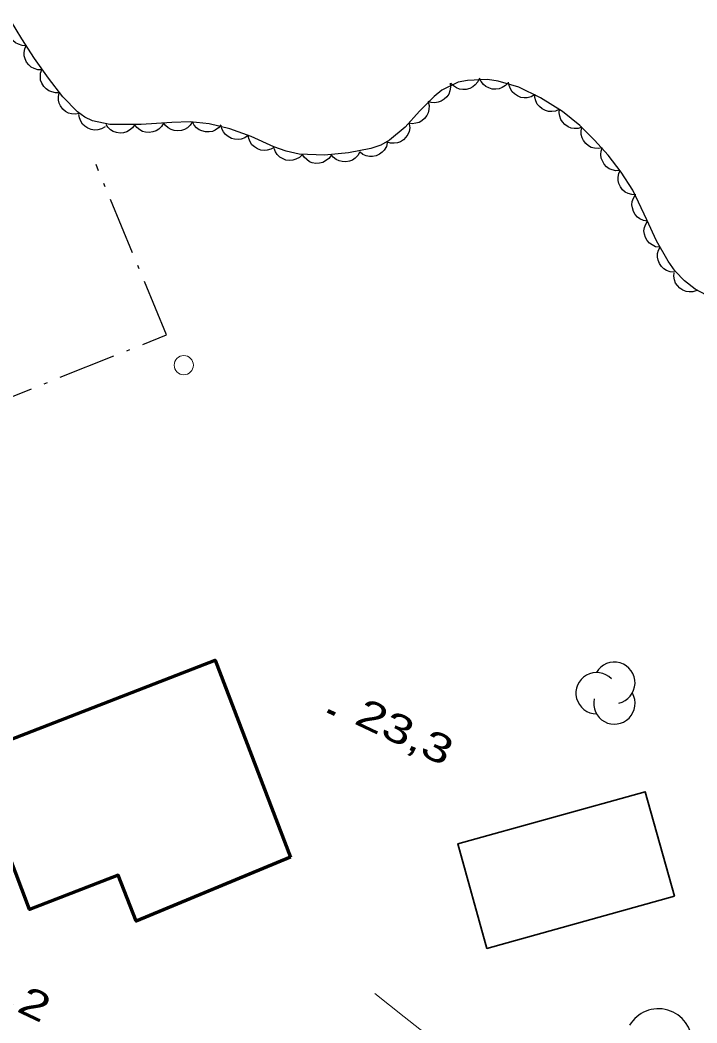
# Model space of a CAD drawing. Extents: x 356765 to 358572, y 5103174 to 5104650.
# Drawn here: x 357547 to 357582.2, y 5103949.1 to 5104001.2 of the extents above; entities that cross this region are included whole.
import ezdxf

# ---------------------------------------------------------------- set-up
doc = ezdxf.new("R2010")
doc.units = 0
doc.header["$LTSCALE"] = 0.6
doc.linetypes.add('DOT_DASHED', pattern=[7.7, 5, -1.2, 0.3, -1.2])
for name, color, linetype, lineweight in [('19', 7, 'Continuous', 13), ('3', 7, 'Continuous', 140), ('31', 7, 'Continuous', 70), ('36', 7, 'Continuous', 13), ('41', 7, 'DOT_DASHED', 25), ('44', 7, 'Continuous', 25)]:
    doc.layers.add(name, color=color, linetype=linetype, lineweight=lineweight)

msp = doc.modelspace()

# ---------------------------------------------------------------- linework, layer by layer
at = {"layer": '19'}
msp.add_lwpolyline([(357576.99, 5103939.13), (357575.79, 5103940.08), (357574.9, 5103940.5), (357574.09, 5103941.15), (357573.41, 5103942.04), (357572.63, 5103943.38), (357571.72, 5103944.65), (357570.73, 5103946.05), (357569.73, 5103947.05), (357568.36, 5103948.28), (357566.97, 5103949.38), (357565.46, 5103950.59)], dxfattribs=at)
at = {"layer": '3'}
msp.add_line((357563.01, 5103965.29), (357563.37, 5103965.12), dxfattribs=at)
at = {"layer": '31'}
msp.add_lwpolyline([(357561.06, 5103957.68), (357553.03, 5103954.36), (357552.1, 5103956.74), (357547.49, 5103954.96), (357544.44, 5103963), (357557.15, 5103967.93), (357561.06, 5103957.68)], close=True, dxfattribs=at)
at = {"layer": '31', "lineweight": 35}
msp.add_lwpolyline([(357581.04, 5103955.66), (357571.28, 5103952.94), (357569.76, 5103958.38), (357579.52, 5103961.09), (357581.04, 5103955.66)], close=True, dxfattribs=at)
at = {"layer": '36'}
msp.add_circle((357555.5138, 5103983.2771), 0.5, dxfattribs=at)
at = {"layer": '41'}
msp.add_lwpolyline([(357536.22, 5103977.51), (357554.61, 5103984.85), (357550.95, 5103993.71)], dxfattribs=at)
at = {"layer": '44'}
for points in [[(357547.31, 5103999.89), (357547.1, 5103999.9), (357546.91, 5103999.97), (357546.76, 5104000.05), (357546.63, 5104000.17), (357546.52, 5104000.32), (357546.45, 5104000.5), (357546.41, 5104000.66), (357546.42, 5104000.83), (357546.46, 5104001.01), (357546.53, 5104001.18)], [(357548.13, 5103998.64), (357547.92, 5103998.64), (357547.73, 5103998.71), (357547.58, 5103998.78), (357547.45, 5103998.9), (357547.34, 5103999.04), (357547.26, 5103999.22), (357547.21, 5103999.37), (357547.22, 5103999.55), (357547.25, 5103999.73), (357547.32, 5103999.9)], [(357549.05, 5103997.45), (357548.85, 5103997.44), (357548.65, 5103997.49), (357548.49, 5103997.54), (357548.35, 5103997.65), (357548.23, 5103997.78), (357548.13, 5103997.95), (357548.07, 5103998.1), (357548.06, 5103998.28), (357548.07, 5103998.46), (357548.13, 5103998.64)], [(357569.37, 5103997.95), (357569.39, 5103997.74), (357569.35, 5103997.54), (357569.3, 5103997.38), (357569.2, 5103997.24), (357569.06, 5103997.11), (357568.9, 5103997.01), (357568.75, 5103996.95), (357568.57, 5103996.93), (357568.39, 5103996.94), (357568.22, 5103996.99)], [(357570.89, 5103998.21), (357570.81, 5103998.01), (357570.67, 5103997.86), (357570.55, 5103997.75), (357570.39, 5103997.67), (357570.21, 5103997.62), (357570.02, 5103997.62), (357569.86, 5103997.63), (357569.7, 5103997.7), (357569.54, 5103997.8), (357569.41, 5103997.93)], [(357572.39, 5103997.97), (357572.25, 5103997.82), (357572.07, 5103997.72), (357571.92, 5103997.65), (357571.75, 5103997.63), (357571.56, 5103997.64), (357571.38, 5103997.7), (357571.23, 5103997.77), (357571.1, 5103997.88), (357570.98, 5103998.03), (357570.9, 5103998.19)], [(357573.76, 5103997.34), (357573.58, 5103997.24), (357573.38, 5103997.19), (357573.21, 5103997.18), (357573.04, 5103997.21), (357572.87, 5103997.28), (357572.71, 5103997.39), (357572.59, 5103997.5), (357572.5, 5103997.65), (357572.43, 5103997.82), (357572.41, 5103998)], [(357550.08, 5103996.37), (357549.88, 5103996.33), (357549.68, 5103996.35), (357549.52, 5103996.39), (357549.36, 5103996.48), (357549.22, 5103996.6), (357549.11, 5103996.76), (357549.03, 5103996.9), (357549, 5103997.07), (357548.99, 5103997.26), (357549.03, 5103997.43)], [(357575.04, 5103996.57), (357574.85, 5103996.49), (357574.65, 5103996.47), (357574.49, 5103996.47), (357574.32, 5103996.52), (357574.15, 5103996.61), (357574.01, 5103996.74), (357573.9, 5103996.86), (357573.83, 5103997.02), (357573.78, 5103997.2), (357573.78, 5103997.38)], [(357568.22, 5103996.98), (357568.27, 5103996.78), (357568.26, 5103996.57), (357568.23, 5103996.41), (357568.15, 5103996.26), (357568.04, 5103996.11), (357567.89, 5103995.99), (357567.75, 5103995.9), (357567.58, 5103995.86), (357567.4, 5103995.84), (357567.22, 5103995.87)], [(357551.42, 5103995.68), (357551.24, 5103995.57), (357551.04, 5103995.52), (357550.87, 5103995.51), (357550.7, 5103995.54), (357550.53, 5103995.6), (357550.37, 5103995.71), (357550.25, 5103995.82), (357550.16, 5103995.97), (357550.09, 5103996.14), (357550.06, 5103996.32)], [(357576.22, 5103995.65), (357576.02, 5103995.59), (357575.82, 5103995.59), (357575.66, 5103995.61), (357575.5, 5103995.68), (357575.34, 5103995.79), (357575.22, 5103995.93), (357575.12, 5103996.06), (357575.07, 5103996.23), (357575.04, 5103996.41), (357575.06, 5103996.59)], [(357552.97, 5103995.8), (357552.85, 5103995.63), (357552.69, 5103995.5), (357552.55, 5103995.41), (357552.38, 5103995.37), (357552.2, 5103995.35), (357552.01, 5103995.38), (357551.85, 5103995.43), (357551.7, 5103995.52), (357551.57, 5103995.65), (357551.47, 5103995.8)], [(357554.46, 5103995.87), (357554.36, 5103995.69), (357554.21, 5103995.56), (357554.07, 5103995.46), (357553.91, 5103995.41), (357553.72, 5103995.38), (357553.53, 5103995.4), (357553.37, 5103995.43), (357553.22, 5103995.52), (357553.08, 5103995.64), (357552.97, 5103995.78)], [(357555.96, 5103995.94), (357555.85, 5103995.77), (357555.7, 5103995.63), (357555.56, 5103995.54), (357555.39, 5103995.49), (357555.21, 5103995.46), (357555.02, 5103995.49), (357554.86, 5103995.53), (357554.71, 5103995.62), (357554.57, 5103995.74), (357554.46, 5103995.88)], [(357557.45, 5103995.78), (357557.32, 5103995.62), (357557.15, 5103995.5), (357557, 5103995.43), (357556.83, 5103995.41), (357556.64, 5103995.41), (357556.46, 5103995.46), (357556.31, 5103995.52), (357556.17, 5103995.63), (357556.05, 5103995.77), (357555.96, 5103995.93)], [(357558.86, 5103995.23), (357558.69, 5103995.11), (357558.5, 5103995.04), (357558.34, 5103995.01), (357558.16, 5103995.03), (357557.99, 5103995.07), (357557.82, 5103995.17), (357557.69, 5103995.27), (357557.58, 5103995.41), (357557.5, 5103995.57), (357557.46, 5103995.75)], [(357567.24, 5103995.84), (357567.27, 5103995.63), (357567.23, 5103995.43), (357567.17, 5103995.28), (357567.07, 5103995.13), (357566.94, 5103995), (357566.78, 5103994.9), (357566.63, 5103994.84), (357566.45, 5103994.82), (357566.27, 5103994.83), (357566.1, 5103994.88)], [(357577.28, 5103994.58), (357577.08, 5103994.54), (357576.87, 5103994.56), (357576.71, 5103994.6), (357576.56, 5103994.69), (357576.42, 5103994.81), (357576.31, 5103994.96), (357576.23, 5103995.1), (357576.19, 5103995.28), (357576.18, 5103995.46), (357576.21, 5103995.64)], [(357560.23, 5103994.62), (357560.05, 5103994.51), (357559.86, 5103994.46), (357559.69, 5103994.44), (357559.52, 5103994.47), (357559.35, 5103994.53), (357559.19, 5103994.64), (357559.06, 5103994.74), (357558.97, 5103994.89), (357558.9, 5103995.06), (357558.87, 5103995.24)], [(357566.1, 5103994.85), (357566.05, 5103994.65), (357565.94, 5103994.47), (357565.84, 5103994.35), (357565.69, 5103994.25), (357565.52, 5103994.17), (357565.33, 5103994.14), (357565.17, 5103994.13), (357565, 5103994.17), (357564.83, 5103994.24), (357564.69, 5103994.35)], [(357578.2, 5103993.4), (357577.99, 5103993.38), (357577.79, 5103993.43), (357577.64, 5103993.49), (357577.5, 5103993.6), (357577.38, 5103993.73), (357577.29, 5103993.9), (357577.22, 5103994.05), (357577.21, 5103994.23), (357577.23, 5103994.41), (357577.28, 5103994.58)], [(357561.68, 5103994.22), (357561.53, 5103994.08), (357561.34, 5103993.99), (357561.19, 5103993.94), (357561.01, 5103993.93), (357560.83, 5103993.95), (357560.65, 5103994.03), (357560.51, 5103994.1), (357560.38, 5103994.23), (357560.28, 5103994.38), (357560.21, 5103994.55)], [(357563.18, 5103994.18), (357563.06, 5103994.02), (357562.89, 5103993.9), (357562.75, 5103993.82), (357562.57, 5103993.78), (357562.39, 5103993.77), (357562.2, 5103993.81), (357562.05, 5103993.86), (357561.91, 5103993.97), (357561.78, 5103994.1), (357561.68, 5103994.25)], [(357564.67, 5103994.38), (357564.57, 5103994.19), (357564.43, 5103994.05), (357564.29, 5103993.95), (357564.13, 5103993.89), (357563.95, 5103993.86), (357563.76, 5103993.87), (357563.6, 5103993.9), (357563.44, 5103993.98), (357563.29, 5103994.09), (357563.18, 5103994.23)], [(357579.02, 5103992.14), (357578.82, 5103992.15), (357578.62, 5103992.21), (357578.47, 5103992.28), (357578.34, 5103992.4), (357578.23, 5103992.55), (357578.15, 5103992.72), (357578.1, 5103992.88), (357578.11, 5103993.05), (357578.14, 5103993.24), (357578.21, 5103993.4)], [(357579.63, 5103990.77), (357579.43, 5103990.8), (357579.24, 5103990.89), (357579.11, 5103990.98), (357578.99, 5103991.11), (357578.9, 5103991.27), (357578.85, 5103991.46), (357578.82, 5103991.62), (357578.84, 5103991.79), (357578.9, 5103991.97), (357578.99, 5103992.12)], [(357580.26, 5103989.41), (357580.05, 5103989.44), (357579.87, 5103989.53), (357579.73, 5103989.62), (357579.62, 5103989.76), (357579.53, 5103989.92), (357579.48, 5103990.1), (357579.45, 5103990.26), (357579.48, 5103990.44), (357579.54, 5103990.61), (357579.63, 5103990.77)], [(357581.02, 5103988.11), (357580.81, 5103988.13), (357580.62, 5103988.2), (357580.48, 5103988.28), (357580.36, 5103988.41), (357580.25, 5103988.56), (357580.19, 5103988.74), (357580.15, 5103988.9), (357580.16, 5103989.08), (357580.2, 5103989.26), (357580.29, 5103989.42)], [(357582.2, 5103987.16), (357582, 5103987.09), (357581.8, 5103987.09), (357581.64, 5103987.11), (357581.47, 5103987.18), (357581.32, 5103987.28), (357581.19, 5103987.42), (357581.09, 5103987.55), (357581.04, 5103987.72), (357581.01, 5103987.9), (357581.02, 5103988.08)]]:
    msp.add_lwpolyline(points, dxfattribs=at)
at = {"layer": '44', "linetype": 'DOT_DASHED'}
msp.add_lwpolyline([(357583.3, 5103986.61), (357582.11, 5103987.23), (357581.55, 5103987.67), (357581.08, 5103988.16), (357580.7, 5103988.68), (357580.1, 5103989.75), (357579.6, 5103990.84), (357578.87, 5103992.38), (357578.26, 5103993.32), (357577.58, 5103994.2), (357576.87, 5103994.99), (357576.11, 5103995.74), (357575.21, 5103996.47), (357574.07, 5103997.19), (357572.94, 5103997.74), (357571.87, 5103998.05), (357571.32, 5103998.13), (357570.27, 5103998.09), (357569.79, 5103998), (357568.93, 5103997.58), (357568.53, 5103997.25), (357567.78, 5103996.49), (357567.03, 5103995.66), (357566.22, 5103994.98), (357565.76, 5103994.73), (357565.25, 5103994.55), (357564.09, 5103994.32), (357564.09, 5103994.32), (357562.83, 5103994.2), (357561.51, 5103994.26), (357560.84, 5103994.41), (357560.2, 5103994.63), (357559.02, 5103995.17), (357557.91, 5103995.58), (357556.83, 5103995.84), (357555.85, 5103995.94), (357554.9, 5103995.9), (357553.3, 5103995.8), (357551.67, 5103995.8), (357550.76, 5103995.99), (357550.36, 5103996.18), (357549.99, 5103996.46), (357549.23, 5103997.23), (357548.47, 5103998.2), (357547.75, 5103999.23), (357547.09, 5104000.25), (357546.5, 5104001.23)], dxfattribs=at)
at = {"layer": '44'}
for centre, radius, start, end in [((357577.9094, 5103966.7524), 1.0759, 282.26917, 149.72626), ((357576.9841, 5103966.2144), 1.0759, 44.11537, 269.80396), ((357577.9094, 5103965.6765), 1.0759, 166.93686, 29.62122), ((357580.2068, 5103948.0596), 1.7401, 282.26917, 149.72626)]:
    msp.add_arc(centre, radius, start, end, dxfattribs=at)

# ---------------------------------------------------------------- texts
at = {"layer": '3', "width": 1.35}
for s, p in [('23,3   ', (357564.31, 5103964.66)), ('23,2   ', (357543.36, 5103951.3))]:
    msp.add_text(s, height=1.5, rotation=334.619, dxfattribs=at).set_placement(p)

doc.saveas('drawing.dxf')
